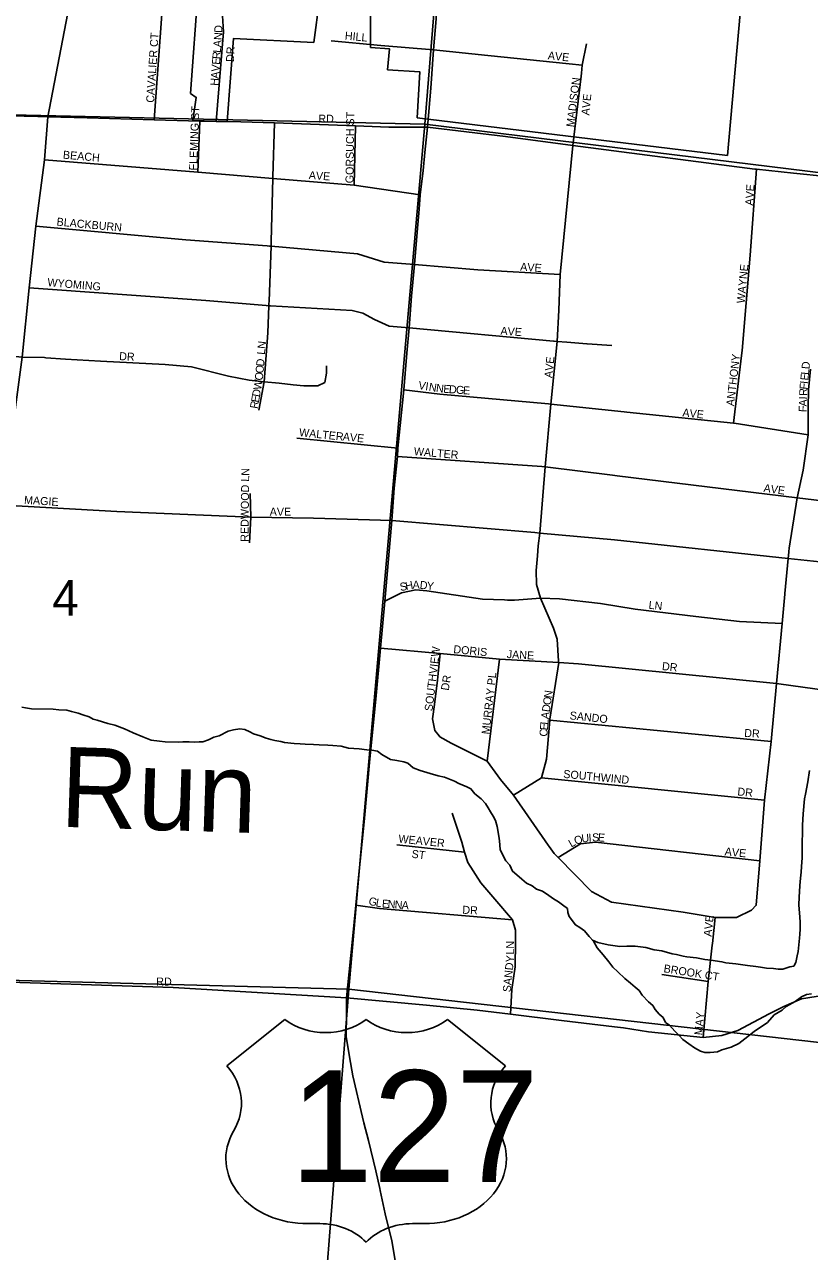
# Model space of a CAD drawing. Extents: x 1310247 to 1552180, y 377264 to 706493.
# Drawn here: x 1383863 to 1388764, y 492282 to 499946 of the extents above; entities that cross this region are included whole.
import ezdxf

# ---------------------------------------------------------------- set-up
doc = ezdxf.new("R2010")
doc.units = 0
for name, color, linetype in [('GM_X_City_Street', 7, 'Continuous'), ('GM_X_City_Street_Text', 7, 'Continuous'), ('GM_X_Corporation', 7, 'Continuous'), ('GM_X_Minor_River', 7, 'Continuous'), ('GM_X_Minor_River_Text', 7, 'Continuous'), ('GM_X_Section', 7, 'Continuous'), ('GM_X_Section_Text', 7, 'Continuous'), ('GM_X_US_Location', 7, 'Continuous'), ('GM_X_US_Route', 7, 'Continuous'), ('GM_X_US_Shield', 7, 'Continuous')]:
    doc.layers.add(name, color=color, linetype=linetype)

msp = doc.modelspace()

# ---------------------------------------------------------------- linework, layer by layer
at = {"layer": 'GM_X_City_Street'}
for points in [[(1384008, 499370.5), (1384141.6, 500062.2), (1384182, 500247.4), (1384192.6, 500397)], [(1385060.1, 499341), (1385106, 499900.3), (1385092.2, 500102.3), (1385121, 500291.4)], [(1384672, 499351.6), (1384720, 500011.5)], [(1385777.9, 499844.9), (1386088.2, 499815.8)], [(1386088.2, 499815.8), (1386416.4, 499788.4), (1386755.1, 499753.6), (1387263.2, 499700.8), (1387345.7, 499691.6)], [(1387341.2, 499641.3), (1387345.7, 499691.6), (1387371.2, 499825.2)], [(1387286.5, 499189.9), (1387339.6, 499623.5), (1387341.2, 499641.3)], [(1383169.6, 499390.1), (1383945.1, 499372.3), (1384008, 499370.5)], [(1383682.8, 496186.3), (1383683, 496188.7), (1383737.6, 496943.7), (1383770.9, 497206.9), (1383807.6, 497555.8), (1383847.3, 497868), (1383892.8, 498301.1), (1383933.6, 498687.1), (1383986.9, 499101.7), (1384008, 499370.5)], [(1384008, 499370.5), (1384254.2, 499363.5), (1384672, 499351.6), (1384958, 499343.5), (1385060.1, 499341), (1385212.9, 499337.3), (1385423.8, 499332.1), (1385929.2, 499313.3), (1386137.3, 499305.5), (1386172.5, 499305.4)], [(1384944.5, 499023.4), (1384958, 499343.5)], [(1385389.9, 498218.9), (1385402.4, 498561.5), (1385403.6, 498593.8), (1385412.9, 498985.1), (1385413.2, 498994.7), (1385423.8, 499332.1)], [(1385920.5, 498943.7), (1385929.2, 499313.3)], [(1386172.5, 499305.4), (1386378.7, 499304.7), (1386866.9, 499245.7), (1387286.5, 499189.9), (1388422.5, 499043.6)], [(1387065.6, 496627.7), (1387070.6, 496690.4), (1387080.9, 496769.3), (1387113, 497182.3), (1387149.8, 497575.5), (1387189.2, 497966.5), (1387198.2, 498162.6), (1387208.2, 498384), (1387286.5, 499189.9)], [(1383986.9, 499101.7), (1384944.5, 499023.4), (1385412.9, 498985.1), (1385920.5, 498943.7), (1386334.3, 498882.1)], [(1388339.9, 497877.7), (1388343.7, 497909.8), (1388393.5, 498506.4), (1388433.8, 499042.1)], [(1388422.5, 499043.6), (1388433.8, 499042.1), (1388665.3, 499017.6), (1388870.7, 498996.3), (1389890.6, 498863.2)], [(1383933.6, 498687.1), (1384869.5, 498601.6), (1385378, 498563.3), (1385391.6, 498562.3)], [(1385391.6, 498562.3), (1385398.9, 498561.8), (1385402.4, 498561.5), (1385942.2, 498513.7), (1386109.3, 498462.4), (1386297.2, 498446.7), (1386692.5, 498413.6), (1387208.2, 498384)], [(1383892.8, 498301.1), (1384994.3, 498222.2), (1385371.6, 498190.9), (1385386.9, 498189.6)], [(1385325.4, 497536.2), (1385359.2, 497713.6), (1385382.7, 498020.5), (1385388.8, 498189.5), (1385389.2, 498201.3), (1385389.9, 498218.9)], [(1385386.9, 498189.6), (1385388.8, 498189.5), (1385397.9, 498188.7), (1385909.4, 498159.2), (1385975.2, 498144), (1386048.4, 498104.5), (1386139.7, 498062.7), (1386263.8, 498051.3), (1387165.9, 497968.4), (1387169.2, 497968.1)], [(1381643.4, 498135.3), (1382574.9, 498045.6), (1382714.5, 498016.9), (1383009.3, 497957.5), (1383256.9, 497926.1), (1383847.3, 497868), (1383987.2, 497865.5), (1383996.5, 497864.8)], [(1387169.2, 497968.1), (1387189.2, 497966.5), (1387248.5, 497962), (1387373.8, 497952.6), (1387375.2, 497952.5)], [(1387375.2, 497952.5), (1387529.8, 497940.8)], [(1383996.5, 497864.8), (1384119.7, 497855.5), (1384336.5, 497843), (1384741.7, 497822.6), (1384906.3, 497807.8), (1385136.7, 497748.8), (1385266.1, 497723.8), (1385359.2, 497713.6), (1385452.2, 497705.6), (1385540.8, 497695.2), (1385607.3, 497689.3), (1385694.4, 497690.2), (1385737.4, 497710.8), (1385749.2, 497767.5), (1385749.2, 497813.5)], [(1388290.5, 497455.8), (1388339.9, 497877.7)], [(1388635.7, 496649.9), (1388636.1, 496653.9), (1388638.1, 496674.8), (1388687.8, 496990.6), (1388724.6, 497161.6), (1388755.8, 497382.9), (1388755.4, 497552.7), (1388758.5, 497663.3), (1388771.1, 497793.5)], [(1386231.2, 497664.5), (1386456.3, 497637), (1387134.8, 497577.1), (1387149.8, 497575.5), (1387606.1, 497527.6), (1387624.3, 497525.7)], [(1387624.3, 497525.7), (1388290.5, 497455.8), (1388294.8, 497455.4), (1388755.8, 497382.9)], [(1385564.2, 497363.3), (1386193.4, 497299.3)], [(1386190.8, 497246.9), (1387093.3, 497184.7), (1387113, 497182.3), (1387533.4, 497131.1), (1387563.5, 497127.5)], [(1387563.5, 497127.5), (1388687.8, 496990.6), (1388842.8, 496971.1), (1388879, 496966.5)], [(1385267.6, 496708.9), (1385275.6, 496868.4), (1385271.5, 497015.7)], [(1383737.6, 496943.7), (1384439.2, 496903.7), (1385275.6, 496868.4), (1385668, 496863.5), (1386156.4, 496848.2)], [(1388899.4, 496581.6), (1388868.4, 496584.9), (1388631.9, 496610.5), (1387545.8, 496727.6), (1387080.9, 496769.3), (1387050, 496772.1), (1386156.4, 496848.2)], [(1388610.7, 496388.7), (1388611.1, 496392.5), (1388631.9, 496610.5), (1388635.7, 496649.9)], [(1387197.9, 495969.6), (1387187.9, 496106.2), (1387166.7, 496176.1), (1387085.6, 496363.3), (1387060.6, 496448.2), (1387058.1, 496535.6), (1387065.6, 496627.7)], [(1386112.6, 496344.7), (1386216, 496396.6), (1386306.4, 496415), (1386374.3, 496407.7), (1386723.4, 496357.1), (1386860.2, 496351.9), (1386878.3, 496351.2)], [(1386878.3, 496351.2), (1386923.3, 496349.4), (1387085.6, 496363.3), (1387204.2, 496358), (1387460.1, 496329.7), (1387674.8, 496294.7), (1388053.8, 496248.4), (1388327.3, 496217.2), (1388593.1, 496204.3)], [(1388403, 494414.6), (1388431.6, 494444.2), (1388454.9, 494722.6), (1388484.1, 495101.1), (1388525.1, 495467.4), (1388558.4, 495828.9), (1388593.1, 496204.3), (1388610.7, 496388.7)], [(1386085.1, 496049.9), (1386459, 496016.4), (1386828.5, 495981.4), (1387198.6, 495960.6), (1387320.9, 495952), (1388558.4, 495828.9), (1388571.9, 495827.6), (1388948.3, 495775.2), (1388960.6, 495773.5)], [(1386459, 496016.4), (1386441.5, 495851.6), (1386422.8, 495698.1), (1386410.3, 495608.2), (1386425.3, 495537), (1386451, 495503.1)], [(1386751.9, 495345.2), (1386828.5, 495981.4)], [(1386915.2, 495133.2), (1387091.8, 495240.5), (1387122.6, 495356.9), (1387142.8, 495601.3), (1387143.3, 495607.2), (1387198.6, 495960.6), (1387197.9, 495969.6)], [(1387142.8, 495601.3), (1388525.1, 495467.4)], [(1386451, 495503.1), (1386456.5, 495495.9), (1386527.6, 495457.1), (1386751.9, 495345.2), (1386835.9, 495230), (1386915.2, 495133.2), (1387133.1, 494820.5), (1387139, 494812)], [(1387091.8, 495240.5), (1388484.1, 495101.1)], [(1386896.6, 493764.5), (1386906.7, 493918.6), (1386925.7, 494060.1), (1386929.5, 494215.4), (1386928.2, 494289.9), (1386909.3, 494354.4), (1386799.8, 494482.3), (1386711.7, 494584.2), (1386630.1, 494712.1), (1386611.1, 494776.4), (1386592.5, 494839.2), (1386534, 495020.8)], [(1386188.1, 494822.6), (1386611.1, 494776.4)], [(1387139, 494812), (1387169.4, 494768.4), (1387195.2, 494742.2), (1387402.9, 494531.4), (1387527.7, 494462.9), (1387974.6, 494400.5), (1388176.1, 494368.7), (1388308.1, 494368.2), (1388403, 494414.6)], [(1387195.2, 494742.2), (1387334.6, 494827.5), (1387428.8, 494837.8), (1388454.9, 494722.6)], [(1385932.4, 494444.3), (1386079.1, 494423.3), (1386909.3, 494354.4)], [(1388156.5, 494195.9), (1388157.6, 494205.7), (1388176.1, 494368.7)], [(1388100.4, 493619.2), (1388130.8, 493969), (1388156.5, 494195.9)], [(1383512.9, 493973.4), (1384791.5, 493931), (1385872.9, 493866.8), (1386372.5, 493820.1), (1386688.2, 493789.8), (1386896.6, 493764.5), (1387216.2, 493724.1), (1387546.5, 493685.2)], [(1387843.2, 494011.8), (1388130.8, 493969)], [(1387546.5, 493685.2), (1387602.7, 493678.6), (1387758.1, 493653.3), (1388100.4, 493619.2), (1388217.8, 493630.6), (1388317.6, 493662.2), (1388512.2, 493767), (1388604.3, 493812.5), (1388714.3, 493859.2), (1388858.2, 493882)]]:
    msp.add_lwpolyline(points, dxfattribs=at)
at = {"layer": 'GM_X_Corporation'}
for points in [[(1386024.2, 500079.4), (1386024, 499803.2), (1386142.7, 499793.8), (1386129.6, 499663.2), (1386330.7, 499650.8), (1386314.8, 499363.8), (1388251.8, 499128.8), (1388459.7, 501464.6)], [(1388459.7, 501464.6), (1388251.8, 499128.8), (1386314.8, 499363.8), (1386330.7, 499650.8), (1386129.6, 499663.2), (1386142.7, 499793.8), (1386024, 499803.2), (1386024.2, 500079.4)], [(1384947.6, 500170.6), (1384899.5, 499515.7), (1384935.1, 499490.7), (1384914.9, 499346.4), (1385127.5, 499341.1), (1385168.6, 499859.6), (1385669.2, 499834.1), (1385704.7, 500102)], [(1385704.7, 500102), (1385669.2, 499834.1), (1385168.6, 499859.6), (1385127.5, 499341.1), (1384914.9, 499346.4), (1384935.1, 499490.7), (1384899.5, 499515.7), (1384947.6, 500170.6)]]:
    msp.add_lwpolyline(points, dxfattribs=at)
at = {"layer": 'GM_X_Minor_River'}
for points in [[(1383845.8, 495681.9), (1383869.8, 495677.3), (1383905.8, 495672.3), (1384042.3, 495668.8), (1384076.4, 495666), (1384126.5, 495662.6), (1384156.5, 495655.9), (1384198.4, 495644.7), (1384226.2, 495634), (1384266, 495620.9), (1384291.7, 495606.2), (1384315.7, 495601.5), (1384383.4, 495579.7), (1384427.3, 495568.5), (1384487, 495546.9), (1384540.6, 495521.5), (1384602.2, 495495.8), (1384653.9, 495476.4), (1384705.9, 495469), (1384742, 495466.1), (1384824.3, 495464), (1384852.5, 495465.2), (1384890.7, 495466.3), (1384924.7, 495463.4), (1384952.9, 495464.7), (1384977, 495466.1), (1385011.5, 495477.2), (1385044.1, 495494.5), (1385078.5, 495503.6), (1385135.5, 495532.3), (1385167.8, 495539.5), (1385208.1, 495546.5), (1385238.2, 495541.7), (1385270, 495528.8), (1385293.7, 495516.2), (1385333.6, 495503.1), (1385371.3, 495488.1), (1385401.2, 495479.3), (1385425.2, 495474.6), (1385463.2, 495467.6), (1385487.1, 495461), (1385547.2, 495455.4), (1385583.3, 495452.5), (1385615.4, 495451.7), (1385667.6, 495448.3), (1385701.7, 495447.5), (1385755.8, 495444.1), (1385787.9, 495443.2), (1385840, 495437.9), (1385885.9, 495426.7), (1385952.1, 495421), (1386000.1, 495415.7), (1386032.2, 495412.9), (1386066.2, 495408), (1386093.8, 495387.2), (1386147.2, 495355.7), (1386187.2, 495348.6), (1386231.1, 495339.5), (1386257.1, 495332.8), (1386290.5, 495303.8), (1386334.2, 495286.6), (1386395.9, 495266.9), (1386445.8, 495253.6), (1386485.8, 495244.5), (1386547.3, 495218.8), (1386575.1, 495206.1), (1386624.8, 495184.7), (1386650.6, 495172), (1386673.8, 495141.3), (1386713.2, 495110.1), (1386740.5, 495079.3), (1386757.9, 495052.7), (1386773.3, 495028.2), (1386788.7, 495001.7), (1386804, 494973.2), (1386815.1, 494936.8), (1386825.5, 494876.2), (1386828.8, 494846), (1386830.1, 494819.9), (1386833.4, 494793.7), (1386844.7, 494765.2), (1386867.7, 494722.5), (1386893.1, 494695.7), (1386910.1, 494657.1), (1386937.7, 494634.3), (1386967.1, 494607.4)], [(1387409, 494226.5), (1387442.7, 494211.5), (1387506.6, 494197.8), (1387550.7, 494190.7), (1387580.7, 494187.9), (1387622.9, 494188.8), (1387675.2, 494189.5), (1387743.2, 494181.7), (1387795.1, 494166.3), (1387843.1, 494159), (1387906.9, 494141.3), (1387932.9, 494136.7), (1387974.8, 494127.5), (1387998.8, 494122.9), (1388058.9, 494115.3), (1388110.8, 494106), (1388148.9, 494101), (1388216.9, 494091.2), (1388242.8, 494084.5), (1388305, 494078.9), (1388377, 494069), (1388429.1, 494061.6), (1388459.1, 494056.8), (1388495.1, 494051.9), (1388539.2, 494048.8), (1388569.2, 494046), (1388597.3, 494045.2), (1388641.9, 494060.2), (1388666.1, 494063.6), (1388678.8, 494087.3), (1388687.9, 494129.3), (1388692.6, 494155.3), (1388700.9, 494239.5), (1388703.5, 494263.5), (1388706.4, 494295.6), (1388705.4, 494335.8), (1388704.4, 494372), (1388698.3, 494444.4), (1388699.6, 494496.6), (1388702.5, 494528.7), (1388703.6, 494568.8), (1388708.7, 494612.9), (1388711.8, 494651), (1388714.7, 494687.1), (1388718.2, 494741.2), (1388717.5, 494791.5), (1388721.5, 494944), (1388725.4, 495016.2), (1388733.9, 495108.4), (1388738.7, 495138.4), (1388752.8, 495216.4), (1388764.7, 495286.4)], [(1386967.1, 494607.4), (1386996.6, 494582.6), (1387032.3, 494565.6), (1387059.8, 494544.8), (1387097.7, 494531.8), (1387137.1, 494504.6), (1387166.7, 494483.8), (1387196.3, 494464.9), (1387221.9, 494446.2), (1387253.5, 494423.3), (1387254.8, 494399.1), (1387264.3, 494374.8), (1387303, 494321.6), (1387330.7, 494304.8), (1387360.3, 494284), (1387389.5, 494249), (1387414.8, 494220.3), (1387437.9, 494179.5), (1387476.8, 494134.3), (1387511.9, 494091.2), (1387537.1, 494058.4), (1387568.5, 494029.5), (1387611.5, 493986.2), (1387646.9, 493957.2), (1387676.4, 493932.3), (1387700, 493911.6), (1387719.3, 493883), (1387758.4, 493841.8), (1387785.9, 493819), (1387801.3, 493792.5), (1387826.6, 493763.7), (1387850.2, 493743), (1387865.4, 493712.5), (1387891.1, 493695.8), (1387924.3, 493658.8), (1387949.6, 493630), (1387973.1, 493605.3), (1388010.5, 493578.2), (1388046, 493553.2), (1388083.6, 493532.1), (1388111.6, 493525.4), (1388143.7, 493524.6), (1388190, 493529.4), (1388216.4, 493540.8), (1388275.1, 493557.3), (1388323.9, 493580.2), (1388360.9, 493609.4), (1388418.3, 493656.1), (1388502.2, 493712.2), (1388543.6, 493759.4), (1388592.6, 493788.2), (1388619.3, 493811.7), (1388674.3, 493842.4), (1388713.3, 493873.5), (1388745.8, 493886.8), (1388776.1, 493892)]]:
    msp.add_lwpolyline(points, dxfattribs=at)
at = {"layer": 'GM_X_Section'}
msp.add_lwpolyline([(1386797.9, 504663.1), (1386361.6, 499322.8), (1383225, 499394.5), (1381559.9, 499522.7), (1382002.8, 504454.9)], dxfattribs=at)
for points in [[(1386797.9, 504663.1), (1392551, 504087.3), (1392089.7, 498619.6), (1386361.6, 499322.8)], [(1381559.9, 499522.7), (1383225, 499394.5), (1386361.6, 499322.8), (1385887.9, 493921.2), (1381056.6, 494047.8)], [(1386361.6, 499322.8), (1392089.7, 498619.6), (1391637.2, 493267.7), (1385887.9, 493921.2)], [(1381056.6, 494047.8), (1385887.9, 493921.2), (1385461, 488464.6), (1380602.9, 488643.8)], [(1385887.9, 493921.2), (1391637.2, 493267.7), (1391127.6, 487605), (1385461, 488464.6)]]:
    msp.add_lwpolyline(points, close=True, dxfattribs=at)
at = {"layer": 'GM_X_US_Route'}
for points in [[(1386378.7, 499304.7), (1386399.7, 499548), (1386416.4, 499788.4), (1386433.2, 499982.7), (1386445.8, 500188.2), (1386463.3, 500378.4), (1386473.7, 500453.2), (1386503.8, 500818.8), (1386515.7, 500948.8), (1386553.4, 501399), (1386579.1, 501714.2), (1386596.8, 501893.2), (1386616.4, 502135.1), (1386645, 502467.1), (1386668.4, 502762.6), (1386682.8, 502945.2), (1386691.5, 503019.9)], [(1385872.9, 493866.8), (1385908.2, 494211), (1385932.4, 494444.3), (1385945.9, 494597.8), (1385983.7, 494964.7), (1386018.9, 495359.1), (1386056.7, 495732.9), (1386085.1, 496049.9), (1386112.6, 496344.7), (1386156.4, 496848.2), (1386170.2, 497049.3), (1386190.8, 497246.9), (1386193.4, 497299.3), (1386231.2, 497664.5), (1386249.2, 497894), (1386263.8, 498051.3), (1386279.3, 498249.7), (1386297.2, 498446.7), (1386315.4, 498648.4), (1386327.4, 498791.9), (1386334.3, 498882.1), (1386352.3, 499033.4), (1386362.6, 499146.8), (1386378.7, 499304.7)], [(1385982.6, 493085.7), (1385973.4, 493121.7), (1385913.5, 493379.3), (1385891.1, 493498), (1385871.8, 493625.2), (1385872.9, 493767.4), (1385872.9, 493866.8)], [(1386081, 492674.6), (1386056.7, 492784.9), (1386010.8, 492975.2), (1385982.6, 493085.7)], [(1385738.4, 490714.8), (1385774.5, 490799.7), (1385878.2, 491021), (1385927.1, 491154.4), (1386024.6, 491360.8), (1386092, 491501), (1386136.9, 491621.8), (1386169, 491754.4), (1386188.2, 491886.9), (1386195.7, 491989.6), (1386188.2, 492104), (1386180.8, 492200.2), (1386157.2, 492347.7), (1386114.5, 492516.6), (1386083.5, 492663.1), (1386081, 492674.6)]]:
    msp.add_lwpolyline(points, dxfattribs=at)
at = {"layer": 'GM_X_US_Shield'}
for p, q in [((1385488.3, 493731.8), (1385125.8, 493441.8)), ((1386866, 493441.8), (1386503.5, 493731.8)), ((1385633.4, 492455.6), (1385705.9, 492455.6)), ((1386285.9, 492455.6), (1386358.5, 492455.6))]:
    msp.add_line(p, q, dxfattribs=at)
for centre, major_axis, start_param, end_param in [((1385742.1, 493938.9), (-362.5, 0), 0.795399, 2.346194), ((1386249.7, 493938.9), (-362.5, 0), 0.795399, 2.346194), ((1384710, 493208.9), (507.6, 0), 5.838949, 6.894067), ((1387281.8, 493208.9), (-507.6, 0), 5.672304, 6.727422), ((1385627.7, 492861.7), (507.6, 0), 2.702327, 4.723529), ((1386364.1, 492861.7), (-507.6, 0), 1.559657, 3.580859), ((1385705.9, 492165.6), (-362.5, 0), 3.785094, 4.712389), ((1386285.9, 492165.6), (-362.5, 0), 4.712389, 5.639684)]:
    msp.add_ellipse(centre, major_axis=major_axis, ratio=0.8, start_param=start_param, end_param=end_param, dxfattribs=at)

# ---------------------------------------------------------------- texts
at = {"layer": 'GM_X_City_Street_Text'}
for s, rotation, p in [('D', 88.86111, (1385097.7, 499894.2)), ('CAVALIER CT', 86.22736, (1384671.8, 499456.3)), ('N', 85.84899, (1385094.4, 499847.5)), ('HILL', 354.64703, (1385861.3, 499852.3)), ('L', 85.55783, (1385088.2, 499768.2)), ('A', 85.55854, (1385091, 499803.3)), ('DR', 86.98901, (1385170.4, 499711.3)), ('E', 85.56303, (1385082.4, 499693.6)), ('R', 85.551, (1385085.2, 499728.7)), ('AVE', 354.0936, (1387128.6, 499729.1)), ('A', 85.55854, (1385075.6, 499605.9)), ('V', 85.55854, (1385079, 499649.8)), ('H', 85.55854, (1385072.2, 499562)), ('MADISON', 82.98405, (1387294.3, 499302.9)), ('AVE', 84.09359, (1387388.6, 499377.4)), ('FLEMING ST', 87.87875, (1384940.2, 499033.7)), ('GORSUCH ST', 89.33416, (1385917, 498954.2)), ('RD', 0.00001, (1385697.6, 499333.1)), ('BEACH', 355.13593, (1384101.2, 499108.7)), ('AVE', 356.05688, (1385636.7, 498981.1)), ('AVE', 86.05688, (1388411.8, 498813.9)), ('BLACKBURN', 354.68586, (1384061.7, 498690.7)), ('AVE', 356.05313, (1386956.7, 498409.1)), ('WAYNE', 84.472, (1388359, 498202.6)), ('WYOMING', 355.10046, (1384004.4, 498312.3)), ('AVE', 356.05313, (1386833.5, 498008.7)), ('LN', 83.98829, (1385362.7, 497881.5)), ('DR', 356.98902, (1384452.9, 497850.3)), ('AVE', 84.09359, (1387157.8, 497736.3)), ('ANTHONY', 83.38703, (1388293.1, 497560.4)), ('O', 84.64843, (1385354.2, 497765)), ('D', 84.63737, (1385358.3, 497808.8)), ('L', 84.14114, (1388759.9, 497756.1)), ('D', 84.14072, (1388763.5, 497791.2)), ('W', 80.54603, (1385339.8, 497661)), ('O', 84.06733, (1385349.6, 497720.7)), ('V', 350.8916, (1386319.5, 497669.8)), ('I', 350.88987, (1386363, 497662.8)), ('I', 84.24155, (1388754.1, 497699.3)), ('E', 84.14259, (1388756.3, 497721.1)), ('D', 79.87073, (1385331.9, 497617)), ('N', 350.88081, (1386384.7, 497659.4)), ('N', 352.93188, (1386430.1, 497652.1)), ('E', 355.82331, (1386476.5, 497646.4)), ('D', 355.92235, (1386511.7, 497643.8)), ('G', 355.90971, (1386555.6, 497640.7)), ('E', 355.91244, (1386599.4, 497637.6)), ('R', 87.57057, (1388749.4, 497625.4)), ('F', 85.02078, (1388751.1, 497664.4)), ('R', 79.86892, (1385318.7, 497543.4)), ('E', 79.85274, (1385325.7, 497582.4)), ('F', 88.16912, (1388746.2, 497524.4)), ('A', 88.17442, (1388747.3, 497559.6)), ('I', 88.16366, (1388748.7, 497603.6)), ('AVE', 354.0936, (1387969, 497498.3)), ('WALTER', 354.09508, (1385575.4, 497375.1)), ('AVE', 354.0936, (1385848.2, 497348.7)), ('WALTER', 355.0736, (1386292.4, 497256.3)), ('REDWOOD LN', 89.39745, (1385261.4, 496715)), ('AVE', 352.14758, (1388475.3, 497027.4)), ('MAGIE', 356.26824, (1383859, 496952.7)), ('AVE', 0.00001, (1385394, 496877.9)), ('S', 10.52232, (1386210.6, 496406.9)), ('H', 10.51695, (1386245.2, 496413.4)), ('A', 0.85249, (1386286.2, 496421.2)), ('D', 353.96754, (1386328.7, 496421.9)), ('Y', 353.63809, (1386372.3, 496417.3)), ('LN', 353.9889, (1387757.8, 496297.1)), ('SOUTHVIEW', 83.13047, (1386409.8, 495654.8)), ('DORIS', 354.55746, (1386538.9, 496019.9)), ('JANE', 356.63203, (1386873, 495989.1)), ('DR', 353.9883, (1387841.4, 495914.3)), ('DR', 81.02707, (1386511.6, 495783.1)), ('MURRAY PL', 83.65921, (1386766.2, 495510)), ('O', 81.6659, (1387148.4, 495692.4)), ('N', 81.66994, (1387154.7, 495735.9)), ('A', 82.35985, (1387136.2, 495605.4)), ('D', 81.68753, (1387142, 495648.8)), ('SANDO', 354.05417, (1387265, 495606.3)), ('E', 85.37369, (1387130.2, 495535.9)), ('L', 84.77464, (1387133, 495570.9)), ('C', 85.38055, (1387127, 495496.5)), ('DR', 356.98872, (1388355.7, 495496.3)), ('SOUTHWIND', 354.55875, (1387225.3, 495241.1)), ('DR', 353.99399, (1388312.2, 495131.1)), ('WEAVER', 354.19278, (1386195.8, 494836.3)), ('O', 21.62283, (1387305.7, 494820.8)), ('U', 6.71431, (1387343.2, 494836.2)), ('I', 5.12121, (1387386.6, 494841.3)), ('S', 0.96986, (1387407.5, 494843.2)), ('E', 356.40492, (1387441.7, 494843.8)), ('L', 29.63306, (1387276.7, 494804.2)), ('AVE', 354.09322, (1388233, 494757.1)), ('ST', 352.87919, (1386277.7, 494742.1)), ('G', 346.96034, (1386007.8, 494448.9)), ('L', 349.41543, (1386053, 494438.4)), ('E', 354.9416, (1386092.8, 494431.3)), ('N', 355.92235, (1386128.8, 494428.1)), ('N', 355.90971, (1386172.7, 494425)), ('A', 355.90971, (1386216.6, 494421.8)), ('DR', 356.98902, (1386595.7, 494391.9)), ('AVE', 83.88393, (1388152.2, 494247.1)), ('LN', 90, (1386920.2, 494136.1)), ('SANDY', 84.28983, (1386898.3, 493899.6)), ('BROOK CT', 350.9424, (1387850.7, 494026.6)), ('RD', 0.00001, (1384685.6, 493943.1)), ('MAY', 84.64364, (1388095, 493631))]:
    msp.add_text(s, height=50, rotation=rotation, dxfattribs=at).set_placement(p)
at = {"layer": 'GM_X_Minor_River_Text'}
msp.add_text('Run', height=500, rotation=358.13622, dxfattribs=at).set_placement((1384081, 494935.2))
at = {"layer": 'GM_X_Section_Text'}
msp.add_text('4', height=221, rotation=0.00001, dxfattribs=at).set_placement((1384036.6, 496254.5))
at = {"layer": 'GM_X_US_Location'}
for s in ['/', '0']:
    msp.add_text(s, height=1, dxfattribs=at).set_placement((1385996.5, 493064.2))
msp.add_text('127', height=1, rotation=0.00001, dxfattribs=at).set_placement((1385688.8, 492857.2))
at = {"layer": 'GM_X_US_Shield'}
msp.add_text('127', height=696.1, dxfattribs=at).set_placement((1385520.3, 492716.7))

doc.saveas('drawing.dxf')
